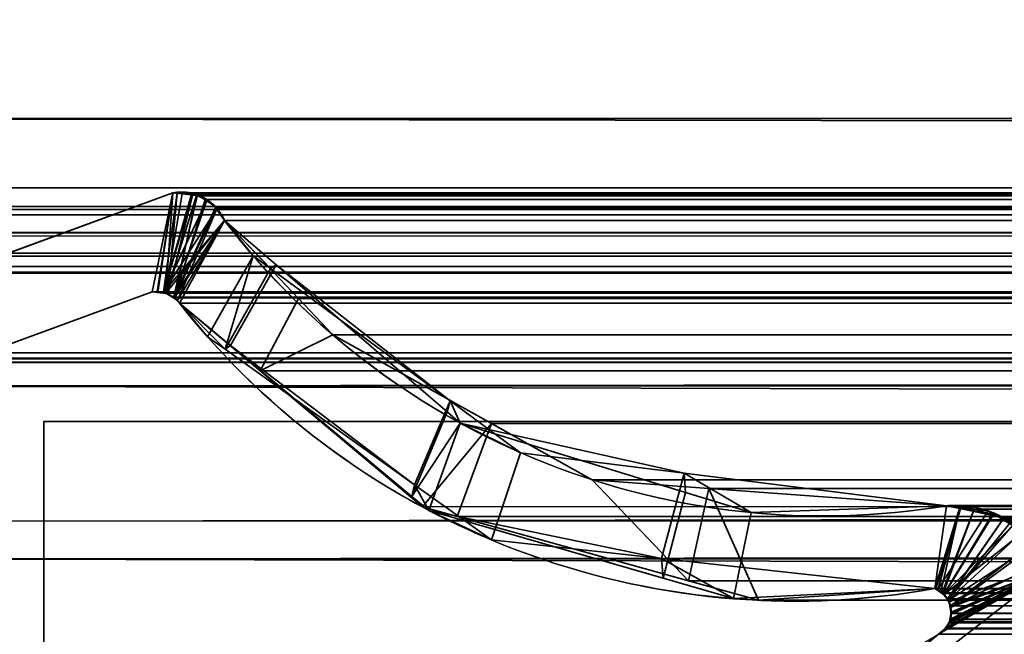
# Model space of a CAD drawing. Header units: millimetres. Extents: x -603 to 3703, y -120 to 249.
# Tile 399 of 656: x 1015.79 to 1024.39, y -1.86 to 3.51. Entities that reach past the tile are written whole.
import ezdxf

# ---------------------------------------------------------------- set-up
doc = ezdxf.new("R2010")
doc.units = ezdxf.units.MM
doc.layers.add('152', color=7, linetype='Continuous', true_color=0xffffff)

# ---------------------------------------------------------------- blocks, each defined once
blk = doc.blocks.new('UG_SURFACE_002')
at = {"layer": '152', "color": 252, "linetype": 'Continuous', "lineweight": 35}
for points in [[(2177.5, -30, 2213.0001), (2177.5, 229.8, 2213.0001), (822.5, 229.8, 2213.0001), (822.5, -30, 2213.0001)], [(972.5, -30, 2063), (972.5, 229.8, 2063), (2027.4999, 229.8, 2063), (2027.4999, -30, 2063)]]:
    blk.add_3dface(points, dxfattribs=at)
blk = doc.blocks.new('UG_SURFACE_085')
at = {"layer": '152', "color": 43, "linetype": 'Continuous', "lineweight": 35}
for points in [[(1016, 0, 2017), (1016, -49, 2017), (1984, -49, 2017), (1984, 0, 2017)], [(1016, 0, 2), (1054.9999, 0, 951.5), (1081, 0, 948)], [(1081, 0, 948), (1107, 0, 951.5), (1984, 0, 2), (1016, 0, 2)], [(1016, 0, 2), (1016, 0, 2017), (1054.9999, 0, 1186.5), (1054.9999, 0, 951.5)], [(1016, 0, 2017), (1081, 0, 1190.0001), (1054.9999, 0, 1186.5)], [(1107, 0, 1186.5), (1081, 0, 1190.0001), (1016, 0, 2017), (1984, 0, 2017)], [(1016, 0, 2017), (1016, 0, 2), (1016, -19.5, 23.5), (1016, -19.5, 24.884)], [(1016, -49, 2017), (1016, 0, 2017), (1016, -20.7324, 30.5), (1016, -33.2676, 30.5)], [(1016, -20.7324, 30.5), (1016, 0, 2017), (1016, -19.5, 24.884)], [(1016, 0, 2), (1984, 0, 2), (1984, -2), (1016, -2)], [(1016, -19.5, 23.5), (1016, 0, 2), (1016, -2), (1016, -23.5, 12.5)]]:
    blk.add_3dface(points, dxfattribs=at)
blk = doc.blocks.new('UG_SURFACE_147')
at = {"layer": '152', "color": 7, "linetype": 'Continuous', "lineweight": 35}
for points in [[(1015.2102, 1.295, -7), (1017.1266, 1.997, -7), (1016.9486, 1.1329, -7), (1015.4916, 0.5991, -7)], [(1015.4916, 0.5991, 2018.0085), (1016.9486, 1.1329, 2016.5515), (1017.1266, 1.997, 2016.3734), (1015.2102, 1.295, 2018.2898)], [(1017.1266, 1.997, -7), (1015.2102, 1.295, -7), (1015.2102, 1.295, 2018.2898), (1017.1266, 1.997, 2016.3734)], [(1016.9899, 1.1314, -7), (1016.9486, 1.1329, -7), (1017.1266, 1.997, -7)], [(1017.1266, 1.997, 2016.3734), (1016.9486, 1.1329, 2016.5515), (1016.9896, 1.1281, 2016.5102)], [(1017.1266, 1.997, 2016.3734), (1016.9896, 1.1281, 2016.5102), (1017.0676, 1.119, 2016.4325)], [(1017.0467, 1.1294, -7), (1016.9899, 1.1314, -7), (1017.1266, 1.997, -7), (1017.1647, 1.9963, -7)], [(1017.1647, 1.9963, -7), (1017.2949, 1.9939, -7), (1017.0467, 1.1294, -7)], [(1017.0467, 1.1294, -7), (1017.2949, 1.9939, -7), (1017.3028, 1.9904, -7)], [(1017.0467, 1.1294, -7), (1017.3028, 1.9904, -7), (1017.4243, 1.9346, -7)], [(1017.0676, 1.119, 2016.4325), (1017.083, 1.1172, 2016.417), (1017.1645, 1.9939, 2016.3355), (1017.1266, 1.997, 2016.3734)], [(1017.083, 1.1172, 2016.417), (1017.303, 1.9825, 2016.197), (1017.1645, 1.9939, 2016.3355)], [(1017.3447, 1.979, 2016.1552), (1017.303, 1.9825, 2016.197), (1017.083, 1.1172, 2016.417), (1017.134, 1.0806, 2016.366)], [(1017.1266, 1.997, -7), (1017.1266, 1.997, 2016.3734), (1017.1645, 1.9939, 2016.3355)], [(1017.1645, 1.9939, 2016.3355), (1017.1647, 1.9963, -7), (1017.1266, 1.997, -7)], [(1017.134, 1.0806, 2016.366), (1017.4224, 1.9273, 2016.0775), (1017.3447, 1.979, 2016.1552)], [(1017.1647, 1.9963, -7), (1017.1645, 1.9939, 2016.3355), (1017.303, 1.9825, 2016.197)], [(1017.303, 1.9825, 2016.197), (1017.2949, 1.9939, -7), (1017.1647, 1.9963, -7)], [(1017.303, 1.9825, 2016.197), (1017.3028, 1.9904, -7), (1017.2949, 1.9939, -7)], [(1017.3028, 1.9904, -7), (1017.303, 1.9825, 2016.197), (1017.3447, 1.979, 2016.1552)], [(1017.3447, 1.979, 2016.1552), (1017.4243, 1.9346, -7), (1017.3028, 1.9904, -7)], [(1017.3447, 1.979, 2016.1552), (1017.4224, 1.9273, 2016.0775), (1017.4243, 1.9346, -7)], [(1017.0467, 1.1294, -7), (1017.4243, 1.9346, -7), (1017.4447, 1.9253, -7), (1017.5083, 1.8542, -7)], [(1017.5023, 1.8741, 2015.9976), (1017.4224, 1.9273, 2016.0775), (1017.134, 1.0806, 2016.366)], [(1017.4447, 1.9253, -7), (1017.4243, 1.9346, -7), (1017.4224, 1.9273, 2016.0775)], [(1017.4447, 1.9253, -7), (1017.4224, 1.9273, 2016.0775), (1017.5023, 1.8741, 2015.9976)], [(1017.5023, 1.8741, 2015.9976), (1017.5083, 1.8542, -7), (1017.4447, 1.9253, -7)], [(1017.5083, 1.8542, -7), (1017.558, 1.7985, -7), (1017.5786, 1.7573, -7), (1017.0467, 1.1294, -7)], [(1017.134, 1.0806, 2016.366), (1017.1674, 1.0564, 2016.3326), (1017.513, 1.8578, 2015.9869), (1017.5023, 1.8741, 2015.9976)], [(1017.5786, 1.7573, 2015.9214), (1017.513, 1.8578, 2015.9869), (1017.1674, 1.0564, 2016.3326)], [(1017.5023, 1.8741, 2015.9976), (1017.513, 1.8578, 2015.9869), (1017.5083, 1.8542, -7)], [(1017.5083, 1.8542, -7), (1017.513, 1.8578, 2015.9869), (1017.5786, 1.7573, 2015.9214)], [(1017.5786, 1.7573, 2015.9214), (1017.558, 1.7985, -7), (1017.5083, 1.8542, -7)], [(1017.0664, 1.12, -7), (1017.0467, 1.1294, -7), (1017.5786, 1.7573, -7)], [(1017.5786, 1.7573, -7), (1017.134, 1.0875, -7), (1017.0664, 1.12, -7)], [(1017.1356, 1.0858, -7), (1017.134, 1.0875, -7), (1017.5786, 1.7573, -7)], [(1017.1857, 1.0331, -7), (1017.1356, 1.0858, -7), (1017.5786, 1.7573, -7)], [(1017.5786, 1.7573, 2015.9214), (1017.1674, 1.0564, 2016.3326), (1017.1857, 1.0331, 2016.3143)], [(1017.5786, 1.7573, -7), (1018.0296, 1.3698, -7), (1017.6311, 0.6632, -7), (1017.1857, 1.0331, -7)], [(1017.1857, 1.0331, 2016.3143), (1017.4305, 0.7409, 2016.0694), (1017.8308, 1.4475, 2015.6691), (1017.5786, 1.7573, 2015.9214)], [(1017.5786, 1.7573, 2015.9214), (1017.5786, 1.7573, -7), (1017.558, 1.7985, -7)], [(1017.5786, 1.7573, -7), (1017.8308, 1.4475, 2015.6691), (1017.9812, 1.3368, 2015.5189)], [(1017.5786, 1.7573, -7), (1017.5786, 1.7573, 2015.9214), (1017.8308, 1.4475, 2015.6691)], [(1017.9812, 1.3368, 2015.5189), (1018.0296, 1.3698, -7), (1017.5786, 1.7573, -7)], [(1017.8308, 1.4475, 2015.6691), (1017.4305, 0.7409, 2016.0694), (1017.5843, 0.6308, 2015.9156)], [(1017.9812, 1.3368, 2015.5189), (1017.8308, 1.4475, 2015.6691), (1017.5843, 0.6308, 2015.9156)], [(1017.5843, 0.6308, 2015.9156), (1019.2387, -0.5532, 2014.2612), (1019.5497, 0.1813, 2013.9503), (1017.9812, 1.3368, 2015.5189)], [(1019.2165, -0.6536, -7), (1017.6311, 0.6632, -7), (1018.0296, 1.3698, -7), (1019.5253, 0.0846, -7)], [(1018.0296, 1.3698, -7), (1017.9812, 1.3368, 2015.5189), (1019.5497, 0.1813, 2013.9503)], [(1019.5497, 0.1813, 2013.9503), (1019.5253, 0.0846, -7), (1018.0296, 1.3698, -7)], [(1016.9486, 1.1329, 2016.5515), (1015.4916, 0.5991, 2018.0085), (1015.4916, 0.5991, -7), (1016.9486, 1.1329, -7)], [(1016.9486, 1.1329, -7), (1016.9899, 1.1314, -7), (1016.9896, 1.1281, 2016.5102)], [(1016.9896, 1.1281, 2016.5102), (1016.9486, 1.1329, 2016.5515), (1016.9486, 1.1329, -7)], [(1017.0676, 1.119, 2016.4325), (1016.9896, 1.1281, 2016.5102), (1016.9899, 1.1314, -7)], [(1016.9899, 1.1314, -7), (1017.0467, 1.1294, -7), (1017.0676, 1.119, 2016.4325)], [(1017.0467, 1.1294, -7), (1017.0664, 1.12, -7), (1017.0676, 1.119, 2016.4325)], [(1017.0664, 1.12, -7), (1017.134, 1.0875, -7), (1017.134, 1.0806, 2016.366)], [(1017.134, 1.0806, 2016.366), (1017.083, 1.1172, 2016.417), (1017.0664, 1.12, -7)], [(1017.083, 1.1172, 2016.417), (1017.0676, 1.119, 2016.4325), (1017.0664, 1.12, -7)], [(1017.134, 1.0875, -7), (1017.1356, 1.0858, -7), (1017.134, 1.0806, 2016.366)], [(1017.1674, 1.0564, 2016.3326), (1017.134, 1.0806, 2016.366), (1017.1356, 1.0858, -7)], [(1017.1356, 1.0858, -7), (1017.1857, 1.0331, -7), (1017.1857, 1.0331, 2016.3143)], [(1017.1857, 1.0331, 2016.3143), (1017.1674, 1.0564, 2016.3326), (1017.1356, 1.0858, -7)], [(1017.1857, 1.0331, -7), (1017.6311, 0.6632, -7), (1017.5843, 0.6308, 2015.9156)], [(1017.5843, 0.6308, 2015.9156), (1017.4305, 0.7409, 2016.0694), (1017.1857, 1.0331, -7)], [(1017.4305, 0.7409, 2016.0694), (1017.1857, 1.0331, 2016.3143), (1017.1857, 1.0331, -7)], [(1019.2387, -0.5532, 2014.2612), (1017.5843, 0.6308, 2015.9156), (1017.6311, 0.6632, -7)], [(1017.6311, 0.6632, -7), (1019.2165, -0.6536, -7), (1019.2387, -0.5532, 2014.2612)], [(1019.2387, -0.5532, 2014.2612), (1019.9106, -1.0341, 2013.5894), (1020.1657, -0.2724, 2013.3343), (1019.5497, 0.1813, 2013.9503)], [(1019.6391, -0.0133, -7), (1019.5253, 0.0846, -7), (1019.5497, 0.1813, 2013.9503)], [(1019.6391, -0.0133, -7), (1019.5497, 0.1813, 2013.9503), (1020.1657, -0.2724, 2013.3343)], [(1019.5253, 0.0846, -7), (1019.6391, -0.0133, -7), (1019.2165, -0.6536, -7)], [(1019.3638, -0.7759, -7), (1019.2165, -0.6536, -7), (1019.6391, -0.0133, -7)], [(1019.6391, -0.0133, -7), (1021.6075, -0.6191, -7), (1021.4115, -1.369, -7), (1019.3638, -0.7759, -7)], [(1019.6391, -0.0133, -7), (1020.1657, -0.2724, 2013.3343), (1021.5957, -0.4504, 2011.9042)], [(1021.5957, -0.4504, 2011.9042), (1021.6075, -0.6191, -7), (1019.6391, -0.0133, -7)], [(1027.7764, -0.597, -7), (1020.3995, -4.6975, -7), (1024.7903, -1.2961, -7), (1026.9057, -0.0688, -7)], [(1026.9057, -0.0688, 2006.5944), (1024.7903, -1.2961, 2008.7097), (1020.3995, -4.6975, 2013.1006), (1027.7764, -0.597, 2005.7235)], [(1021.5957, -0.4504, 2011.9042), (1020.1657, -0.2724, 2013.3343), (1019.9106, -1.0341, 2013.5894), (1021.3982, -1.1969, 2012.1019)], [(1021.3982, -1.1969, 2012.1019), (1023.7856, -1.4582, 2009.7144), (1023.8876, -0.7357, 2009.6123), (1021.5957, -0.4504, 2011.9042)], [(1022.1808, -0.7956, -7), (1021.5957, -0.4504, 2011.9042), (1023.8876, -0.7357, 2009.6123)], [(1022.1808, -0.7956, -7), (1021.6075, -0.6191, -7), (1021.5957, -0.4504, 2011.9042)], [(1019.2387, -0.5532, 2014.2612), (1019.2165, -0.6536, -7), (1019.3638, -0.7759, -7)], [(1019.9106, -1.0341, 2013.5894), (1019.2387, -0.5532, 2014.2612), (1019.3638, -0.7759, -7)], [(1027.7764, -0.597, 2005.7235), (1020.3995, -4.6975, 2013.1006), (1020.3995, -4.6975, -7), (1027.7764, -0.597, -7)], [(1021.6075, -0.6191, -7), (1022.1808, -0.7956, -7), (1022.0261, -1.547, -7), (1021.4115, -1.369, -7)], [(1023.7856, -1.4582, -7), (1022.0261, -1.547, -7), (1022.1808, -0.7956, -7), (1023.8876, -0.7357, -7)], [(1023.8876, -0.7357, 2009.6123), (1023.8876, -0.7357, -7), (1022.1808, -0.7956, -7)], [(1023.8876, -0.7357, -7), (1024.0035, -0.7501, -7), (1023.7856, -1.4582, -7)], [(1024.0028, -0.7599, 2009.4972), (1023.8876, -0.7357, 2009.6123), (1023.7856, -1.4582, 2009.7144), (1023.8103, -1.4716, 2009.6898)], [(1023.8086, -1.473, -7), (1023.7856, -1.4582, -7), (1024.0035, -0.7501, -7), (1024.2519, -0.781, -7)], [(1023.8103, -1.4716, 2009.6898), (1023.8376, -1.4864, 2009.6624), (1024.0028, -0.7599, 2009.4972)], [(1024.2915, -0.8206, 2009.2084), (1024.0028, -0.7599, 2009.4972), (1023.8376, -1.4864, 2009.6624), (1023.8633, -1.5149, 2009.6366)], [(1023.8876, -0.7357, -7), (1023.8876, -0.7357, 2009.6123), (1024.0028, -0.7599, 2009.4972)], [(1024.0028, -0.7599, 2009.4972), (1024.0035, -0.7501, -7), (1023.8876, -0.7357, -7)], [(1024.0035, -0.7501, -7), (1024.0028, -0.7599, 2009.4972), (1024.2915, -0.8206, 2009.2084)], [(1024.2915, -0.8206, 2009.2084), (1024.2519, -0.781, -7), (1024.0035, -0.7501, -7)], [(1019.3638, -0.7759, -7), (1021.4115, -1.369, -7), (1021.3982, -1.1969, 2012.1019)], [(1021.3982, -1.1969, 2012.1019), (1019.9106, -1.0341, 2013.5894), (1019.3638, -0.7759, -7)], [(1024.2519, -0.781, -7), (1024.2901, -0.8036, -7), (1023.8628, -1.508, -7), (1023.8086, -1.473, -7)], [(1024.2901, -0.8036, -7), (1024.467, -0.9082, -7), (1023.8628, -1.508, -7)], [(1024.3874, -0.8407, 2009.1126), (1024.2915, -0.8206, 2009.2084), (1023.8633, -1.5149, 2009.6366), (1023.8981, -1.5535, 2009.6018)], [(1023.8981, -1.5535, 2009.6018), (1024.4727, -0.9008, 2009.0272), (1024.3874, -0.8407, 2009.1126)], [(1024.2915, -0.8206, 2009.2084), (1024.2901, -0.8036, -7), (1024.2519, -0.781, -7)], [(1024.2901, -0.8036, -7), (1024.2915, -0.8206, 2009.2084), (1024.3874, -0.8407, 2009.1126)], [(1024.3874, -0.8407, 2009.1126), (1024.467, -0.9082, -7), (1024.2901, -0.8036, -7)], [(1024.3874, -0.8407, 2009.1126), (1024.4727, -0.9008, 2009.0272), (1024.467, -0.9082, -7)], [(1023.865, -1.5112, -7), (1023.8628, -1.508, -7), (1024.467, -0.9082, -7), (1024.5603, -0.9635, -7)], [(1024.5553, -0.9589, 2008.9447), (1024.4727, -0.9008, 2009.0272), (1023.8981, -1.5535, 2009.6018), (1023.9021, -1.5635, 2009.598)], [(1023.9013, -1.5638, -7), (1023.865, -1.5112, -7), (1024.5603, -0.9635, -7), (1024.6469, -1.0803, -7)], [(1023.9021, -1.5635, 2009.598), (1023.9238, -1.6191, 2009.5763), (1024.6516, -1.0837, 2008.8484), (1024.5553, -0.9589, 2008.9447)], [(1024.6469, -1.0803, -7), (1024.7669, -1.2421, -7), (1023.9093, -1.5754, -7), (1023.9013, -1.5638, -7)], [(1023.9238, -1.6191, 2009.5763), (1024.7545, -1.217, 2008.7454), (1024.6516, -1.0837, 2008.8484)], [(1021.3982, -1.1969, 2012.1019), (1021.4115, -1.369, -7), (1022.0261, -1.547, -7)], [(1023.7856, -1.4582, 2009.7144), (1021.3982, -1.1969, 2012.1019), (1022.0261, -1.547, -7)], [(1023.9197, -1.623, -7), (1023.9093, -1.5754, -7), (1024.7669, -1.2421, -7), (1024.7903, -1.2961, -7)], [(1024.7903, -1.2961, 2008.7097), (1024.7545, -1.217, 2008.7454), (1023.9238, -1.6191, 2009.5763), (1023.924, -1.622, 2009.5761)], [(1023.8175, -1.8586, -7), (1023.8632, -1.8237, -7), (1024.7903, -1.2961, -7), (1020.3995, -4.6975, -7)], [(1020.3995, -4.6975, 2013.1006), (1024.7903, -1.2961, 2008.7097), (1023.8175, -1.8586, 2009.6824)], [(1023.8683, -1.813, 2009.6316), (1023.8175, -1.8586, 2009.6824), (1024.7903, -1.2961, 2008.7097)], [(1024.7903, -1.2961, -7), (1023.8632, -1.8237, -7), (1023.8684, -1.8157, -7), (1023.9028, -1.763, -7)], [(1024.7903, -1.2961, 2008.7097), (1023.8861, -1.7971, 2009.614), (1023.8683, -1.813, 2009.6316)], [(1023.9043, -1.7635, 2009.5956), (1023.8861, -1.7971, 2009.614), (1024.7903, -1.2961, 2008.7097)], [(1023.9028, -1.763, -7), (1023.9141, -1.7456, -7), (1024.7903, -1.2961, -7)], [(1024.7903, -1.2961, 2008.7097), (1023.9141, -1.7456, 2009.5859), (1023.9043, -1.7635, 2009.5956)], [(1024.7903, -1.2961, -7), (1023.9141, -1.7456, -7), (1023.9258, -1.6816, -7)], [(1024.7903, -1.2961, 2008.7097), (1023.9283, -1.6826, 2009.5718), (1023.9141, -1.7456, 2009.5859)], [(1024.7903, -1.2961, -7), (1023.9289, -1.6645, -7), (1023.9197, -1.623, -7)], [(1023.924, -1.622, 2009.5761), (1023.9282, -1.6821, 2009.5718), (1024.7903, -1.2961, 2008.7097)], [(1023.9258, -1.6816, -7), (1023.9289, -1.6645, -7), (1024.7903, -1.2961, -7)], [(1023.9282, -1.6821, 2009.5718), (1023.9283, -1.6826, 2009.5718), (1024.7903, -1.2961, 2008.7097)], [(1022.0261, -1.547, -7), (1023.7856, -1.4582, -7), (1023.7856, -1.4582, 2009.7144)], [(1023.7856, -1.4582, -7), (1023.8086, -1.473, -7), (1023.8103, -1.4716, 2009.6898)], [(1023.8103, -1.4716, 2009.6898), (1023.7856, -1.4582, 2009.7144), (1023.7856, -1.4582, -7)], [(1023.8376, -1.4864, 2009.6624), (1023.8103, -1.4716, 2009.6898), (1023.8086, -1.473, -7)], [(1023.8086, -1.473, -7), (1023.8628, -1.508, -7), (1023.8633, -1.5149, 2009.6366)], [(1023.8633, -1.5149, 2009.6366), (1023.8376, -1.4864, 2009.6624), (1023.8086, -1.473, -7)], [(1023.8628, -1.508, -7), (1023.865, -1.5112, -7), (1023.8633, -1.5149, 2009.6366)], [(1023.8981, -1.5535, 2009.6018), (1023.8633, -1.5149, 2009.6366), (1023.865, -1.5112, -7)], [(1023.865, -1.5112, -7), (1023.9013, -1.5638, -7), (1023.9021, -1.5635, 2009.598)], [(1023.9021, -1.5635, 2009.598), (1023.8981, -1.5535, 2009.6018), (1023.865, -1.5112, -7)], [(1023.9238, -1.6191, 2009.5763), (1023.9021, -1.5635, 2009.598), (1023.9013, -1.5638, -7)], [(1023.9013, -1.5638, -7), (1023.9093, -1.5754, -7), (1023.924, -1.622, 2009.5761)], [(1023.924, -1.622, 2009.5761), (1023.9238, -1.6191, 2009.5763), (1023.9013, -1.5638, -7)], [(1023.9093, -1.5754, -7), (1023.9197, -1.623, -7), (1023.924, -1.622, 2009.5761)], [(1023.9282, -1.6821, 2009.5718), (1023.924, -1.622, 2009.5761), (1023.9197, -1.623, -7)], [(1023.9197, -1.623, -7), (1023.9289, -1.6645, -7), (1023.9282, -1.6821, 2009.5718)], [(1023.9283, -1.6826, 2009.5718), (1023.9258, -1.6816, -7), (1023.9141, -1.7456, -7)], [(1023.9141, -1.7456, -7), (1023.9141, -1.7456, 2009.5859), (1023.9283, -1.6826, 2009.5718)], [(1023.9289, -1.6645, -7), (1023.9258, -1.6816, -7), (1023.9282, -1.6821, 2009.5718)], [(1023.9283, -1.6826, 2009.5718), (1023.9282, -1.6821, 2009.5718), (1023.9258, -1.6816, -7)], [(1023.8684, -1.8157, -7), (1023.8683, -1.813, 2009.6316), (1023.8861, -1.7971, 2009.614)], [(1023.8861, -1.7971, 2009.614), (1023.9028, -1.763, -7), (1023.8684, -1.8157, -7)], [(1023.8861, -1.7971, 2009.614), (1023.9043, -1.7635, 2009.5956), (1023.9028, -1.763, -7)], [(1023.9028, -1.763, -7), (1023.9043, -1.7635, 2009.5956), (1023.9141, -1.7456, 2009.5859)], [(1023.9141, -1.7456, 2009.5859), (1023.9141, -1.7456, -7), (1023.9028, -1.763, -7)], [(1023.8175, -1.8586, -7), (1023.8175, -1.8586, 2009.6824), (1023.8683, -1.813, 2009.6316)], [(1023.8683, -1.813, 2009.6316), (1023.8632, -1.8237, -7), (1023.8175, -1.8586, -7)], [(1023.8683, -1.813, 2009.6316), (1023.8684, -1.8157, -7), (1023.8632, -1.8237, -7)]]:
    blk.add_3dface(points, dxfattribs=at)
blk = doc.blocks.new('UG_SURFACE_148')
at = {"layer": '152', "color": 7, "linetype": 'Continuous', "lineweight": 35}
for points in [[(1986.675, 2.6459, 2020.175), (1986.6284, 5.9608, 2020.1285), (1013.3716, 5.9608, 2020.1285), (1013.325, 2.6459, 2020.175)], [(1014.2951, 2.0412, 2019.2049), (1014.3776, 4.9715, 2019.1224), (1985.6224, 4.9715, 2019.1224), (1985.7049, 2.0412, 2019.2049)], [(1986.6695, 1.0733, 2020.1695), (1013.325, 2.6459, 2020.175), (1013.2391, 0.3109, 2020.2608)], [(1986.6695, 1.0733, 2020.1695), (1986.675, 2.6459, 2020.175), (1013.325, 2.6459, 2020.175)], [(1014.2951, 2.0412, 2019.2049), (1985.7049, 2.0412, 2019.2049), (1985.6882, 1.8784, 2019.1882), (1014.3118, 1.8784, 2019.1882)], [(1015.2102, 1.295, 2018.2898), (1017.1266, 1.997, 2016.3734), (1016.9486, 1.1329, 2016.5515), (1015.4916, 0.5991, 2018.0085)], [(1017.1266, 1.997, 2016.3734), (1015.2102, 1.295, 2018.2898), (1984.7898, 1.295, 2018.2898), (1982.8734, 1.997, 2016.3734)], [(1016.9967, 1.1297, 2016.5033), (1016.9486, 1.1329, 2016.5515), (1017.1266, 1.997, 2016.3734)], [(1017.1266, 1.997, 2016.3734), (1017.2083, 1.9879, 2016.2916), (1017.0606, 1.1255, 2016.4394), (1016.9967, 1.1297, 2016.5033)], [(1017.0691, 1.1208, 2016.4309), (1017.0606, 1.1255, 2016.4394), (1017.2083, 1.9879, 2016.2916), (1017.3337, 1.974, 2016.1662)], [(1017.1266, 1.997, 2016.3734), (1982.8734, 1.997, 2016.3734), (1982.7933, 2.0043, 2016.2933)], [(1982.7933, 2.0043, 2016.2933), (1017.2083, 1.9879, 2016.2916), (1017.1266, 1.997, 2016.3734)], [(1982.7933, 2.0043, 2016.2933), (1982.7911, 2.0038, 2016.2911), (1017.2083, 1.9879, 2016.2916)], [(1017.3337, 1.974, 2016.1662), (1017.2083, 1.9879, 2016.2916), (1982.7911, 2.0038, 2016.2911)], [(1982.7911, 2.0038, 2016.2911), (1982.6667, 1.974, 2016.1667), (1017.3337, 1.974, 2016.1662)], [(1017.3337, 1.974, 2016.1662), (1017.1434, 1.08, 2016.3567), (1017.1335, 1.0854, 2016.3665), (1017.0691, 1.1208, 2016.4309)], [(1017.1434, 1.08, 2016.3567), (1017.3337, 1.974, 2016.1662), (1017.3662, 1.9704, 2016.1338), (1017.4114, 1.9379, 2016.0887)], [(1017.4114, 1.9379, 2016.0887), (1017.5066, 1.8695, 2015.9934), (1017.1434, 1.08, 2016.3567)], [(1017.3662, 1.9704, 2016.1338), (1017.3337, 1.974, 2016.1662), (1982.6667, 1.974, 2016.1667)], [(1017.3662, 1.9704, 2016.1338), (1982.6667, 1.974, 2016.1667), (1982.6149, 1.9616, 2016.115)], [(1982.6149, 1.9616, 2016.115), (1017.4114, 1.9379, 2016.0887), (1017.3662, 1.9704, 2016.1338)], [(1982.6149, 1.9616, 2016.115), (1982.5877, 1.941, 2016.0878), (1017.4114, 1.9379, 2016.0887)], [(1017.5066, 1.8695, 2015.9934), (1017.4114, 1.9379, 2016.0887), (1982.5877, 1.941, 2016.0878)], [(1017.5066, 1.8695, 2015.9934), (1982.5877, 1.941, 2016.0878), (1982.4934, 1.8695, 2015.9934)], [(1014.3118, 1.8784, 2019.1882), (1985.6882, 1.8784, 2019.1882), (1985.6794, 1.8545, 2019.1793)], [(1985.6794, 1.8545, 2019.1793), (1014.3186, 1.8526, 2019.1815), (1014.3118, 1.8784, 2019.1882)], [(1014.3309, 1.8061, 2019.1691), (1014.3186, 1.8526, 2019.1815), (1985.6794, 1.8545, 2019.1793)], [(1014.3309, 1.8061, 2019.1691), (1985.6794, 1.8545, 2019.1793), (1985.6114, 1.6712, 2019.1114)], [(1017.1434, 1.08, 2016.3567), (1017.5066, 1.8695, 2015.9934), (1017.5085, 1.8664, 2015.9914), (1017.5786, 1.7573, 2015.9214)], [(1982.4934, 1.8695, 2015.9934), (1017.5085, 1.8664, 2015.9914), (1017.5066, 1.8695, 2015.9934)], [(1982.4934, 1.8695, 2015.9934), (1982.4915, 1.8664, 2015.9914), (1017.5085, 1.8664, 2015.9914)], [(1017.5085, 1.8664, 2015.9914), (1982.4915, 1.8664, 2015.9914), (1982.4214, 1.7573, 2015.9214), (1017.5786, 1.7573, 2015.9214)], [(1014.3309, 1.8061, 2019.1691), (1985.6114, 1.6712, 2019.1114), (1985.5958, 1.65, 2019.0959)], [(1985.5958, 1.65, 2019.0959), (1014.405, 1.6498, 2019.0949), (1014.3309, 1.8061, 2019.1691)], [(1017.1857, 1.0331, 2016.3143), (1017.1434, 1.08, 2016.3567), (1017.5786, 1.7573, 2015.9214)], [(1017.5786, 1.7573, 2015.9214), (1018.2251, 1.0741, 2015.275), (1017.8912, 0.4417, 2015.6088), (1017.1857, 1.0331, 2016.3143)], [(1017.5786, 1.7573, 2015.9214), (1982.4214, 1.7573, 2015.9214), (1981.7749, 1.0741, 2015.275), (1018.2251, 1.0741, 2015.275)], [(1014.405, 1.6498, 2019.0949), (1985.5958, 1.65, 2019.0959), (1985.4931, 1.5104, 2018.9931)], [(1014.4185, 1.6214, 2019.0816), (1014.405, 1.6498, 2019.0949), (1985.4931, 1.5104, 2018.9931)], [(1014.4185, 1.6214, 2019.0816), (1985.4931, 1.5104, 2018.9931), (1985.4424, 1.4748, 2018.9424)], [(1985.4424, 1.4748, 2018.9424), (1014.5568, 1.4693, 2018.9433), (1014.4185, 1.6214, 2019.0816)], [(1014.5789, 1.4448, 2018.9211), (1014.5568, 1.4693, 2018.9433), (1985.4424, 1.4748, 2018.9424)], [(1014.5789, 1.4448, 2018.9211), (1985.4424, 1.4748, 2018.9424), (1985.2571, 1.3446, 2018.7571)], [(1014.5789, 1.4448, 2018.9211), (1985.2571, 1.3446, 2018.7571), (1985.2486, 1.3429, 2018.7485)], [(1985.2486, 1.3429, 2018.7485), (1014.7544, 1.3555, 2018.7457), (1014.5789, 1.4448, 2018.9211)], [(1014.8538, 1.3048, 2018.6462), (1014.7544, 1.3555, 2018.7457), (1985.2486, 1.3429, 2018.7485)], [(1014.9699, 1.3016, 2018.5301), (1014.8538, 1.3048, 2018.6462), (1985.2486, 1.3429, 2018.7485)], [(1985.2486, 1.3429, 2018.7485), (1985.0287, 1.3001, 2018.5287), (1014.9699, 1.3016, 2018.5301)], [(1014.9699, 1.3016, 2018.5301), (1985.0287, 1.3001, 2018.5287), (1984.9199, 1.2788, 2018.42)], [(1015.2102, 1.295, 2018.2898), (1014.9699, 1.3016, 2018.5301), (1984.9199, 1.2788, 2018.42)], [(1984.9199, 1.2788, 2018.42), (1984.7898, 1.295, 2018.2898), (1015.2102, 1.295, 2018.2898)], [(1983.0514, 1.1329, 2016.5515), (1984.5084, 0.5991, 2018.0085), (1015.4916, 0.5991, 2018.0085), (1016.9486, 1.1329, 2016.5515)], [(1983.0514, 1.1329, 2016.5515), (1016.9486, 1.1329, 2016.5515), (1016.9967, 1.1297, 2016.5033)], [(1983.0011, 1.1363, 2016.5012), (1016.9967, 1.1297, 2016.5033), (1017.0606, 1.1255, 2016.4394)], [(1983.0011, 1.1363, 2016.5012), (1983.0031, 1.1361, 2016.5031), (1016.9967, 1.1297, 2016.5033)], [(1016.9967, 1.1297, 2016.5033), (1983.0031, 1.1361, 2016.5031), (1983.0514, 1.1329, 2016.5515)], [(1017.0606, 1.1255, 2016.4394), (1982.9315, 1.1144, 2016.4316), (1983.0011, 1.1363, 2016.5012)], [(1017.0606, 1.1255, 2016.4394), (1017.0691, 1.1208, 2016.4309), (1982.9315, 1.1144, 2016.4316)], [(1982.8825, 1.0991, 2016.3825), (1017.0691, 1.1208, 2016.4309), (1017.1335, 1.0854, 2016.3665)], [(1982.8825, 1.0991, 2016.3825), (1982.9315, 1.1144, 2016.4316), (1017.0691, 1.1208, 2016.4309)], [(1013.2391, 0.3109, 2020.2608), (1986.7144, 0.3099, 2020.2143), (1986.6695, 1.0733, 2020.1695)], [(1017.1335, 1.0854, 2016.3665), (1982.8674, 1.0844, 2016.3674), (1982.8825, 1.0991, 2016.3825)], [(1982.8674, 1.0844, 2016.3674), (1017.1335, 1.0854, 2016.3665), (1017.1434, 1.08, 2016.3567)], [(1017.1434, 1.08, 2016.3567), (1982.8143, 1.0331, 2016.3143), (1982.8674, 1.0844, 2016.3674)], [(1017.1434, 1.08, 2016.3567), (1017.1857, 1.0331, 2016.3143), (1982.8143, 1.0331, 2016.3143)], [(1982.8143, 1.0331, 2016.3143), (1017.1857, 1.0331, 2016.3143), (1017.8912, 0.4417, 2015.6088)], [(1018.2251, 1.0741, 2015.275), (1018.5249, 0.7572, 2014.9751), (1017.8912, 0.4417, 2015.6088)], [(1017.8912, 0.4417, 2015.6088), (1982.1423, 0.3422, 2015.6424), (1982.8143, 1.0331, 2016.3143)], [(1018.5249, 0.7572, 2014.9751), (1018.2251, 1.0741, 2015.275), (1981.7749, 1.0741, 2015.275)], [(1018.5249, 0.7572, 2014.9751), (1981.7749, 1.0741, 2015.275), (1981.4751, 0.7572, 2014.9751)], [(1019.3079, -0.7461, 2014.1921), (1017.8912, 0.4417, 2015.6088), (1018.5249, 0.7572, 2014.9751), (1019.9108, -0.0172, 2013.5891)], [(1981.4751, 0.7572, 2014.9751), (1980.0892, -0.0172, 2013.5891), (1019.9108, -0.0172, 2013.5891), (1018.5249, 0.7572, 2014.9751)], [(1014.2697, -0.8721, 2019.2304), (1985.6925, 0.5499, 2019.1925), (1985.6869, -0.4242, 2019.187)], [(1014.2697, -0.8721, 2019.2304), (1014.3075, 0.5499, 2019.1925), (1985.6925, 0.5499, 2019.1925)], [(1014.3124, 0.5521, 2019.1877), (1985.6876, 0.5521, 2019.1877), (1985.6925, 0.5499, 2019.1925), (1014.3075, 0.5499, 2019.1925)], [(1985.6853, 0.5531, 2019.1853), (1014.3124, 0.5521, 2019.1877), (1014.3147, 0.5531, 2019.1853)], [(1985.6853, 0.5531, 2019.1853), (1985.6876, 0.5521, 2019.1877), (1014.3124, 0.5521, 2019.1877)], [(1014.3147, 0.5531, 2019.1853), (1014.3213, 0.5528, 2019.1786), (1985.6787, 0.5528, 2019.1786)], [(1985.6787, 0.5528, 2019.1786), (1985.6853, 0.5531, 2019.1853), (1014.3147, 0.5531, 2019.1853)], [(1014.3213, 0.5528, 2019.1786), (1014.3424, 0.5517, 2019.1576), (1985.6576, 0.5519, 2019.1576)], [(1985.6576, 0.5519, 2019.1576), (1985.6787, 0.5528, 2019.1786), (1014.3213, 0.5528, 2019.1786)], [(1985.604, 0.5495, 2019.104), (1985.6576, 0.5519, 2019.1576), (1014.3424, 0.5517, 2019.1576)], [(1014.3424, 0.5517, 2019.1576), (1014.3961, 0.5491, 2019.1038), (1985.604, 0.5495, 2019.104)], [(1984.9817, 0.5216, 2018.4817), (1985.604, 0.5495, 2019.104), (1014.3961, 0.5491, 2019.1038)], [(1014.3961, 0.5491, 2019.1038), (1015.0189, 0.5188, 2018.481), (1984.9817, 0.5216, 2018.4817)], [(1984.8992, 0.5179, 2018.3992), (1984.9817, 0.5216, 2018.4817), (1015.0189, 0.5188, 2018.481)], [(1984.8992, 0.5179, 2018.3992), (1015.0189, 0.5188, 2018.481), (1015.077, 0.516, 2018.4231)], [(1015.077, 0.516, 2018.4231), (1984.5084, 0.5991, 2018.0085), (1984.8992, 0.5179, 2018.3992)], [(1015.077, 0.516, 2018.4231), (1015.4916, 0.5991, 2018.0085), (1984.5084, 0.5991, 2018.0085)], [(1981.8425, 0.0339, 2015.3425), (1017.8912, 0.4417, 2015.6088), (1019.3079, -0.7461, 2014.1921)], [(1981.8425, 0.0339, 2015.3425), (1982.1423, 0.3422, 2015.6424), (1017.8912, 0.4417, 2015.6088)], [(1986.8573, -2.122, 2020.3571), (1013.2391, 0.3109, 2020.2608), (1013.1508, -2.0882, 2020.3493)], [(1986.8573, -2.122, 2020.3571), (1986.7144, 0.3099, 2020.2143), (1013.2391, 0.3109, 2020.2608)], [(1981.8425, 0.0339, 2015.3425), (1019.3079, -0.7461, 2014.1921), (1019.6105, -0.83, 2013.8896)], [(1019.6105, -0.83, 2013.8896), (1980.3668, -0.7665, 2013.8669), (1981.8425, 0.0339, 2015.3425)], [(1019.9108, -0.0172, 2013.5891), (1019.6105, -0.83, 2013.8896), (1019.3079, -0.7461, 2014.1921)], [(1019.9108, -0.0172, 2013.5891), (1020.792, -0.5094, 2012.7079), (1021.6314, -1.3904, 2011.8687), (1019.6105, -0.83, 2013.8896)], [(1019.9108, -0.0172, 2013.5891), (1980.0892, -0.0172, 2013.5891), (1979.208, -0.5094, 2012.7079)], [(1020.792, -0.5094, 2012.7079), (1019.9108, -0.0172, 2013.5891), (1979.208, -0.5094, 2012.7079)], [(1027.7764, -0.597, 2005.7235), (1020.3995, -4.6975, 2013.1006), (1024.7903, -1.2961, 2008.7097), (1026.9057, -0.0688, 2006.5944)], [(1985.6869, -0.4242, 2019.187), (1014.1946, -1.1999, 2019.3055), (1014.2697, -0.8721, 2019.2304)], [(1985.6869, -0.4242, 2019.187), (1985.8462, -1.1821, 2019.3462), (1014.1946, -1.1999, 2019.3055)], [(1021.6314, -1.3904, 2011.8687), (1020.792, -0.5094, 2012.7079), (1021.8101, -0.5839, 2011.6899)], [(1979.208, -0.5094, 2012.7079), (1978.1899, -0.5839, 2011.6899), (1021.8101, -0.5839, 2011.6899), (1020.792, -0.5094, 2012.7079)], [(1972.2236, -0.597, 2005.7235), (1979.6005, -4.6975, 2013.1006), (1020.3995, -4.6975, 2013.1006), (1027.7764, -0.597, 2005.7235)], [(1022.2456, -1.5607, 2011.2543), (1021.6314, -1.3904, 2011.8687), (1021.8101, -0.5839, 2011.6899)], [(1021.8101, -0.5839, 2011.6899), (1023.8876, -0.7357, 2009.6123), (1023.7856, -1.4582, 2009.7144), (1022.2456, -1.5607, 2011.2543)], [(1021.8101, -0.5839, 2011.6899), (1978.1899, -0.5839, 2011.6899), (1976.1124, -0.7357, 2009.6123), (1023.8876, -0.7357, 2009.6123)], [(1979.4418, -1.2682, 2012.9418), (1980.3668, -0.7665, 2013.8669), (1019.6105, -0.83, 2013.8896)], [(1023.7929, -1.4627, 2009.7072), (1023.7856, -1.4582, 2009.7144), (1023.8876, -0.7357, 2009.6123), (1024.0185, -0.7343, 2009.4814)], [(1023.8483, -1.4972, 2009.6517), (1023.7929, -1.4627, 2009.7072), (1024.0185, -0.7343, 2009.4814), (1024.1283, -0.7667, 2009.3718)], [(1024.1283, -0.7667, 2009.3718), (1023.8578, -1.5032, 2009.6421), (1023.8483, -1.4972, 2009.6517)], [(1023.8941, -1.549, 2009.6059), (1023.8578, -1.5032, 2009.6421), (1024.1283, -0.7667, 2009.3718), (1024.3875, -0.8429, 2009.1126)], [(1024.0185, -0.7343, 2009.4814), (1023.8876, -0.7357, 2009.6123), (1976.1124, -0.7357, 2009.6123)], [(1024.0185, -0.7343, 2009.4814), (1976.1124, -0.7357, 2009.6123), (1975.8708, -0.7731, 2009.3708)], [(1975.8708, -0.7731, 2009.3708), (1024.1283, -0.7667, 2009.3718), (1024.0185, -0.7343, 2009.4814)], [(1024.1283, -0.7667, 2009.3718), (1975.8708, -0.7731, 2009.3708), (1975.6985, -0.7998, 2009.1984)], [(1975.6985, -0.7998, 2009.1984), (1024.3875, -0.8429, 2009.1126), (1024.1283, -0.7667, 2009.3718)], [(1019.6105, -0.83, 2013.8896), (1021.6314, -1.3904, 2011.8687), (1978.3791, -1.3308, 2011.8792)], [(1978.3791, -1.3308, 2011.8792), (1979.4418, -1.2682, 2012.9418), (1019.6105, -0.83, 2013.8896)], [(1024.3875, -0.8429, 2009.1126), (1023.8994, -1.5558, 2009.6006), (1023.8941, -1.549, 2009.6059)], [(1024.3875, -0.8429, 2009.1126), (1024.3959, -0.8454, 2009.104), (1024.443, -0.8844, 2009.057), (1023.8994, -1.5558, 2009.6006)], [(1975.6985, -0.7998, 2009.1984), (1975.6159, -0.8539, 2009.1159), (1024.3875, -0.8429, 2009.1126)], [(1024.3959, -0.8454, 2009.104), (1024.3875, -0.8429, 2009.1126), (1975.6159, -0.8539, 2009.1159)], [(1023.9217, -1.6106, 2009.5782), (1023.8994, -1.5558, 2009.6006), (1024.443, -0.8844, 2009.057), (1024.645, -1.0515, 2008.8551)], [(1024.645, -1.0515, 2008.8551), (1024.6468, -1.0545, 2008.8532), (1023.9217, -1.6106, 2009.5782)], [(1024.6468, -1.0545, 2008.8532), (1024.7903, -1.2961, 2008.7097), (1023.9217, -1.6106, 2009.5782)], [(1986.3259, -3.4653, 2019.8257), (1013.6755, -3.4656, 2019.8245), (1014.1946, -1.1999, 2019.3055)], [(1014.1946, -1.1999, 2019.3055), (1985.8462, -1.1821, 2019.3462), (1986.3259, -3.4653, 2019.8257)], [(1023.8175, -1.8586, 2009.6824), (1024.7903, -1.2961, 2008.7097), (1020.3995, -4.6975, 2013.1006), (1020.287, -4.7307, 2013.2129)], [(1978.3791, -1.3308, 2011.8792), (1021.6314, -1.3904, 2011.8687), (1022.2456, -1.5607, 2011.2543)], [(1978.3791, -1.3308, 2011.8792), (1022.2456, -1.5607, 2011.2543), (1023.7856, -1.4582, 2009.7144)], [(1023.7856, -1.4582, 2009.7144), (1976.2144, -1.4582, 2009.7144), (1978.3791, -1.3308, 2011.8792)], [(1024.7903, -1.2961, 2008.7097), (1023.8175, -1.8586, 2009.6824), (1023.872, -1.8117, 2009.6281)], [(1023.872, -1.8117, 2009.6281), (1023.8804, -1.8045, 2009.6197), (1024.7903, -1.2961, 2008.7097)], [(1024.7903, -1.2961, 2008.7097), (1023.8804, -1.8045, 2009.6197), (1023.9074, -1.7574, 2009.5925)], [(1023.9074, -1.7574, 2009.5925), (1023.9141, -1.7456, 2009.5859), (1024.7903, -1.2961, 2008.7097)], [(1024.7903, -1.2961, 2008.7097), (1023.9141, -1.7456, 2009.5859), (1023.9205, -1.7264, 2009.5794)], [(1023.9205, -1.7264, 2009.5794), (1023.9283, -1.6767, 2009.5718), (1023.9288, -1.6734, 2009.5713), (1024.7903, -1.2961, 2008.7097)], [(1024.7903, -1.2961, 2008.7097), (1023.9288, -1.6734, 2009.5713), (1023.9217, -1.6108, 2009.5782), (1023.9217, -1.6106, 2009.5782)], [(1023.7856, -1.4582, 2009.7144), (1023.7929, -1.4627, 2009.7072), (1976.2069, -1.462, 2009.707)], [(1976.2069, -1.462, 2009.707), (1976.2144, -1.4582, 2009.7144), (1023.7856, -1.4582, 2009.7144)], [(1976.1724, -1.4795, 2009.6724), (1976.2069, -1.462, 2009.707), (1023.7929, -1.4627, 2009.7072)], [(1976.1724, -1.4795, 2009.6724), (1023.7929, -1.4627, 2009.7072), (1023.8483, -1.4972, 2009.6517)], [(1023.8483, -1.4972, 2009.6517), (1976.1524, -1.4982, 2009.6524), (1976.1724, -1.4795, 2009.6724)], [(1976.1159, -1.5323, 2009.6159), (1023.8483, -1.4972, 2009.6517), (1023.8578, -1.5032, 2009.6421)], [(1976.1159, -1.5323, 2009.6159), (1976.1524, -1.4982, 2009.6524), (1023.8483, -1.4972, 2009.6517)], [(1023.8578, -1.5032, 2009.6421), (1976.1066, -1.5495, 2009.6066), (1976.1159, -1.5323, 2009.6159)], [(1023.8578, -1.5032, 2009.6421), (1023.8941, -1.549, 2009.6059), (1976.1066, -1.5495, 2009.6066)], [(1976.0853, -1.5884, 2009.5854), (1023.8941, -1.549, 2009.6059), (1023.8994, -1.5558, 2009.6006)], [(1976.0853, -1.5884, 2009.5854), (1976.1066, -1.5495, 2009.6066), (1023.8941, -1.549, 2009.6059)], [(1023.8994, -1.5558, 2009.6006), (1976.0796, -1.6115, 2009.5797), (1976.0853, -1.5884, 2009.5854)], [(1023.8994, -1.5558, 2009.6006), (1023.9217, -1.6106, 2009.5782), (1976.0796, -1.6115, 2009.5797)], [(1023.9217, -1.6106, 2009.5782), (1023.9217, -1.6108, 2009.5782), (1976.0796, -1.6115, 2009.5797)], [(1976.0729, -1.6382, 2009.573), (1023.9217, -1.6108, 2009.5782), (1023.9288, -1.6734, 2009.5713)], [(1976.0729, -1.6382, 2009.573), (1976.0796, -1.6115, 2009.5797), (1023.9217, -1.6108, 2009.5782)], [(1976.0728, -1.6936, 2009.5727), (1023.9283, -1.6767, 2009.5718), (1023.9205, -1.7264, 2009.5794)], [(1023.9205, -1.7264, 2009.5794), (1976.0859, -1.7456, 2009.5859), (1976.0728, -1.6936, 2009.5727)], [(1023.9288, -1.6734, 2009.5713), (1023.9283, -1.6767, 2009.5718), (1976.0729, -1.6768, 2009.573)], [(1976.0728, -1.6936, 2009.5727), (1976.0729, -1.6768, 2009.573), (1023.9283, -1.6767, 2009.5718)], [(1023.9288, -1.6734, 2009.5713), (1976.0729, -1.6768, 2009.573), (1976.0729, -1.6382, 2009.573)], [(1023.8804, -1.8045, 2009.6197), (1023.872, -1.8117, 2009.6281), (1976.1276, -1.8126, 2009.6276)], [(1976.123, -1.8086, 2009.6228), (1023.9074, -1.7574, 2009.5925), (1023.8804, -1.8045, 2009.6197)], [(1023.8804, -1.8045, 2009.6197), (1976.1276, -1.8126, 2009.6276), (1976.123, -1.8086, 2009.6228)], [(1023.9074, -1.7574, 2009.5925), (1976.0927, -1.7572, 2009.5928), (1976.0859, -1.7456, 2009.5859)], [(1976.0859, -1.7456, 2009.5859), (1023.9141, -1.7456, 2009.5859), (1023.9074, -1.7574, 2009.5925)], [(1976.123, -1.8086, 2009.6228), (1976.0927, -1.7572, 2009.5928), (1023.9074, -1.7574, 2009.5925)], [(1023.9205, -1.7264, 2009.5794), (1023.9141, -1.7456, 2009.5859), (1976.0859, -1.7456, 2009.5859)], [(1976.1276, -1.8126, 2009.6276), (1023.872, -1.8117, 2009.6281), (1023.8175, -1.8586, 2009.6824)], [(1023.8175, -1.8586, 2009.6824), (1976.1825, -1.8586, 2009.6824), (1976.1276, -1.8126, 2009.6276)]]:
    blk.add_3dface(points, dxfattribs=at)
blk = doc.blocks.new('UG_SURFACE_154')
at = {"layer": '152', "color": 252, "linetype": 'Continuous', "lineweight": 35}
for points in [[(1011, -46.92, 2022.5), (1989, -46.92, 2022.5), (1989, 62.92, 2022.5), (1011, 62.92, 2022.5)], [(1012.5, -46.92, 2020.9999), (1012.5, 62.92, 2020.9999), (1987.5, 62.92, 2020.9999), (1987.5, -46.92, 2020.9999)]]:
    blk.add_3dface(points, dxfattribs=at)

msp = doc.modelspace()

# ---------------------------------------------------------------- linework, layer by layer
at = {"layer": '152', "color": 252, "linetype": 'Continuous', "lineweight": -3, "true_color": 0x939598}
for p, q in [((1986.675, 2.6459, 2020.175), (1013.325, 2.6459, 2020.175)), ((1014.2951, 2.0412, 2019.2049), (1985.7049, 2.0412, 2019.2049)), ((1015.2101, 1.295, -7), (1017.1266, 1.997, -7)), ((1015.2101, 1.295, 2018.2899), (1017.1266, 1.997, 2016.3734)), ((1015.2101, 1.295, 2018.2899), (1017.1266, 1.997, 2016.3734)), ((1017.1266, 1.997, 2016.3734), (1982.8734, 1.997, 2016.3734)), ((1017.1266, 1.997, -7), (1017.1266, 1.997, 2016.3734)), ((1014.3117, 1.8784, 2019.1883), (1985.6883, 1.8784, 2019.1883)), ((1017.5786, 1.7573, 2015.9214), (1982.4214, 1.7573, 2015.9214)), ((1017.5786, 1.7573, -7), (1017.5786, 1.7573, 2015.9214)), ((1015.2101, 1.295, 2018.2899), (1984.7899, 1.295, 2018.2899)), ((1016.9485, 1.1329, 2016.5515), (1015.4916, 0.5991, 2018.0084)), ((1015.4916, 0.5991, 2018.0084), (1016.9485, 1.1329, 2016.5515)), ((1016.9485, 1.1329, -7), (1015.4916, 0.5991, -7)), ((1983.0515, 1.1329, 2016.5515), (1016.9485, 1.1329, 2016.5515)), ((1016.9485, 1.1329, 2016.5515), (1016.9485, 1.1329, -7)), ((1017.1857, 1.0331, 2016.3143), (1017.1857, 1.0331, -7)), ((1982.8143, 1.0331, 2016.3143), (1017.1857, 1.0331, 2016.3143)), ((1985.6926, 0.5499, 2019.1926), (1014.3074, 0.5499, 2019.1926)), ((1984.5084, 0.5991, 2018.0084), (1015.4916, 0.5991, 2018.0084)), ((1016, 0, 2), (1016, -2)), ((1016, 0, 2017), (1016, 0, 2)), ((1016, 0, 2017), (1984, 0, 2017)), ((1016, 0, 2017), (1016, -49, 2017)), ((1016, 0, 2), (1984, 0, 2)), ((1023.8876, -0.7357, 2009.6124), (1976.1124, -0.7357, 2009.6124)), ((1023.8876, -0.7357, -7), (1023.8876, -0.7357, 2009.6124)), ((1023.7856, -1.4582, 2009.7144), (1023.7856, -1.4582, -7)), ((1976.2144, -1.4582, 2009.7144), (1023.7856, -1.4582, 2009.7144)), ((1023.9141, -1.7456, 2009.5859), (1023.9141, -1.7456, -7)), ((1976.0859, -1.7456, 2009.5859), (1023.9141, -1.7456, 2009.5859)), ((1020.0317, -4.0486, 2013.4683), (1023.8175, -1.8586, 2009.6825)), ((1020.0317, -4.0486, 2013.4683), (1023.8175, -1.8586, 2009.6825)), ((1020.0317, -4.0486, -7), (1023.8175, -1.8586, -7)), ((1976.1825, -1.8586, 2009.6825), (1023.8175, -1.8586, 2009.6825)), ((1023.8175, -1.8586, 2009.6825), (1023.8175, -1.8586, -7))]:
    msp.add_line(p, q, dxfattribs=at)
for points in [[(1017.5786, 1.7573, 2015.9214), (1017.5025, 1.9333, 2015.9975), (1017.3149, 2.0331, 2016.1851), (1017.1266, 1.997, 2016.3734)], [(1017.1266, 1.997, -7), (1017.3149, 2.0331, -7), (1017.5025, 1.9333, -7), (1017.5786, 1.7573, -7)], [(1017.5786, 1.7573, -7), (1019.0586, -0.1772, -7), (1021.4855, -1.1357, -7), (1023.8876, -0.7357, -7)], [(1023.8876, -0.7357, 2009.6124), (1021.4855, -1.1357, 2012.0145), (1019.0586, -0.1772, 2014.4414), (1017.5786, 1.7573, 2015.9214)], [(1016.9485, 1.1329, 2016.5515), (1017.0402, 1.1489, 2016.4598), (1017.133, 1.1099, 2016.367), (1017.1857, 1.0331, 2016.3143)], [(1016.9485, 1.1329, -7), (1017.0402, 1.1489, -7), (1017.133, 1.1099, -7), (1017.1857, 1.0331, -7)], [(1023.7856, -1.4582, 2009.7144), (1021.2947, -1.9092, 2012.2053), (1018.7574, -0.9513, 2014.7426), (1017.1857, 1.0331, 2016.3143)], [(1017.1857, 1.0331, -7), (1018.7574, -0.9513, -7), (1021.2947, -1.9092, -7), (1023.7856, -1.4582, -7)], [(1023.8876, -0.7357, -7), (1024.2794, -0.7028, -7), (1024.6462, -0.9308, -7), (1024.7902, -1.2961, -7)], [(1023.8876, -0.7357, 2009.6124), (1024.2794, -0.7028, 2009.2206), (1024.6462, -0.9308, 2008.8538), (1024.7902, -1.2961, 2008.7098)], [(1023.9141, -1.7456, 2009.5859), (1023.958, -1.6309, 2009.542), (1023.9003, -1.5021, 2009.5997), (1023.7856, -1.4582, 2009.7144)], [(1023.7856, -1.4582, -7), (1023.9003, -1.5021, -7), (1023.958, -1.6309, -7), (1023.9141, -1.7456, -7)], [(1023.8175, -1.8586, 2009.6825), (1023.8617, -1.8331, 2009.6383), (1023.8957, -1.7934, 2009.6043), (1023.9141, -1.7456, 2009.5859)], [(1023.9141, -1.7456, -7), (1023.8957, -1.7934, -7), (1023.8617, -1.8331, -7), (1023.8175, -1.8586, -7)]]:
    msp.add_open_spline(points, degree=3, dxfattribs=at)
for points, knots in [([(1017.5786, 1.7573, 2015.9214), (1017.56, 1.8004, 2015.94), (1017.5347, 1.8384, 2015.9653), (1017.4927, 1.8849, 2016.0073), (1017.478, 1.8988, 2016.022), (1017.4476, 1.9238, 2016.0524), (1017.4318, 1.9349, 2016.0682), (1017.3995, 1.9546, 2016.1005), (1017.383, 1.9631, 2016.117), (1017.3494, 1.9777, 2016.1506), (1017.3323, 1.9838, 2016.1677), (1017.2535, 2.0063, 2016.2465), (1017.1889, 2.0089, 2016.3111), (1017.1266, 1.997, 2016.3734)], [0, 0, 0, 0, 0.212583, 0.212583, 0.316013, 0.316013, 0.419341, 0.419341, 0.522607, 0.522607, 0.625835, 0.625835, 1, 1, 1, 1]), ([(1023.8876, -0.7357, 2009.6124), (1022.7632, -0.923, 2010.7368), (1021.6398, -0.8246, 2011.8602), (1020.0014, -0.226, 2013.4986), (1019.4755, 0.0461, 2014.0245), (1018.4724, 0.7643, 2015.0276), (1017.9959, 1.2119, 2015.5041), (1017.5786, 1.7573, 2015.9214)], [0, 0, 0, 0, 0.5, 0.5, 0.75, 0.75, 1, 1, 1, 1]), ([(1016.9485, 1.1329, 2016.5515), (1016.9857, 1.1394, 2016.5143), (1017.0241, 1.137, 2016.4759), (1017.0895, 1.1165, 2016.4105), (1017.1179, 1.1015, 2016.3821), (1017.1587, 1.067, 2016.3413), (1017.1732, 1.0513, 2016.3268), (1017.1857, 1.0331, 2016.3143)], [0, 0, 0, 0, 0.441696, 0.441696, 0.790152, 0.790152, 1, 1, 1, 1]), ([(1017.1857, 1.0331, 2016.3143), (1017.6283, 0.4742, 2015.8717), (1018.1182, 0.0282, 2015.3818), (1019.166, -0.7016, 2014.334), (1019.7277, -0.9829, 2013.7723), (1021.4254, -1.5783, 2012.0746), (1022.6153, -1.6701, 2010.8847), (1023.7856, -1.4582, 2009.7144)], [0, 0, 0, 0, 0.25, 0.25, 0.5, 0.5, 1, 1, 1, 1]), ([(1024.7902, -1.2961, 2008.7098), (1024.7536, -1.2031, 2008.7464), (1024.7025, -1.1202, 2008.7975), (1024.5715, -0.9637, 2008.9285), (1024.4854, -0.8953, 2009.0146), (1024.2764, -0.7787, 2009.2236), (1024.1468, -0.7424, 2009.3532), (1023.9749, -0.7316, 2009.5251), (1023.9311, -0.7321, 2009.5689), (1023.8876, -0.7357, 2009.6124)], [0, 0, 0, 0, 0.219104, 0.219104, 0.499064, 0.499064, 0.874121, 0.874121, 1, 1, 1, 1]), ([(1023.7856, -1.4582, 2009.7144), (1023.811, -1.4679, 2009.689), (1023.8358, -1.4827, 2009.6642), (1023.8733, -1.5176, 2009.6267), (1023.8877, -1.5353, 2009.6123), (1023.9088, -1.5722, 2009.5912), (1023.9166, -1.5908, 2009.5834), (1023.9269, -1.6305, 2009.5731), (1023.9294, -1.6523, 2009.5706), (1023.9282, -1.6915, 2009.5718), (1023.9253, -1.7096, 2009.5747), (1023.9187, -1.733, 2009.5813), (1023.9165, -1.7394, 2009.5835), (1023.9141, -1.7456, 2009.5859)], [0, 0, 0, 0, 0.2847, 0.2847, 0.48566, 0.48566, 0.646417, 0.646417, 0.809013, 0.809013, 0.946704, 0.946704, 1, 1, 1, 1]), ([(1023.9141, -1.7456, 2009.5859), (1023.9113, -1.7531, 2009.5887), (1023.9081, -1.7602, 2009.5919), (1023.901, -1.774, 2009.599), (1023.8972, -1.7805, 2009.6028), (1023.8892, -1.793, 2009.6108), (1023.8849, -1.7989, 2009.6151), (1023.8759, -1.8102, 2009.6241), (1023.8713, -1.8155, 2009.6287), (1023.8616, -1.8254, 2009.6384), (1023.8566, -1.8301, 2009.6434), (1023.8461, -1.8391, 2009.6539), (1023.8405, -1.8435, 2009.6595), (1023.8292, -1.8515, 2009.6708), (1023.8234, -1.8552, 2009.6766), (1023.8175, -1.8586, 2009.6825)], [0, 0, 0, 0, 0.140604, 0.140604, 0.281124, 0.281124, 0.42157, 0.42157, 0.561956, 0.561956, 0.702296, 0.702296, 0.850671, 0.850671, 1, 1, 1, 1])]:
    msp.add_open_spline(points, degree=3, knots=knots, dxfattribs=at)

# ---------------------------------------------------------------- block references
for name in ['UG_SURFACE_002', 'UG_SURFACE_154', 'UG_SURFACE_085', 'UG_SURFACE_147', 'UG_SURFACE_148']:
    msp.add_blockref(name, (0, 0), dxfattribs=at)

doc.saveas('drawing.dxf')
